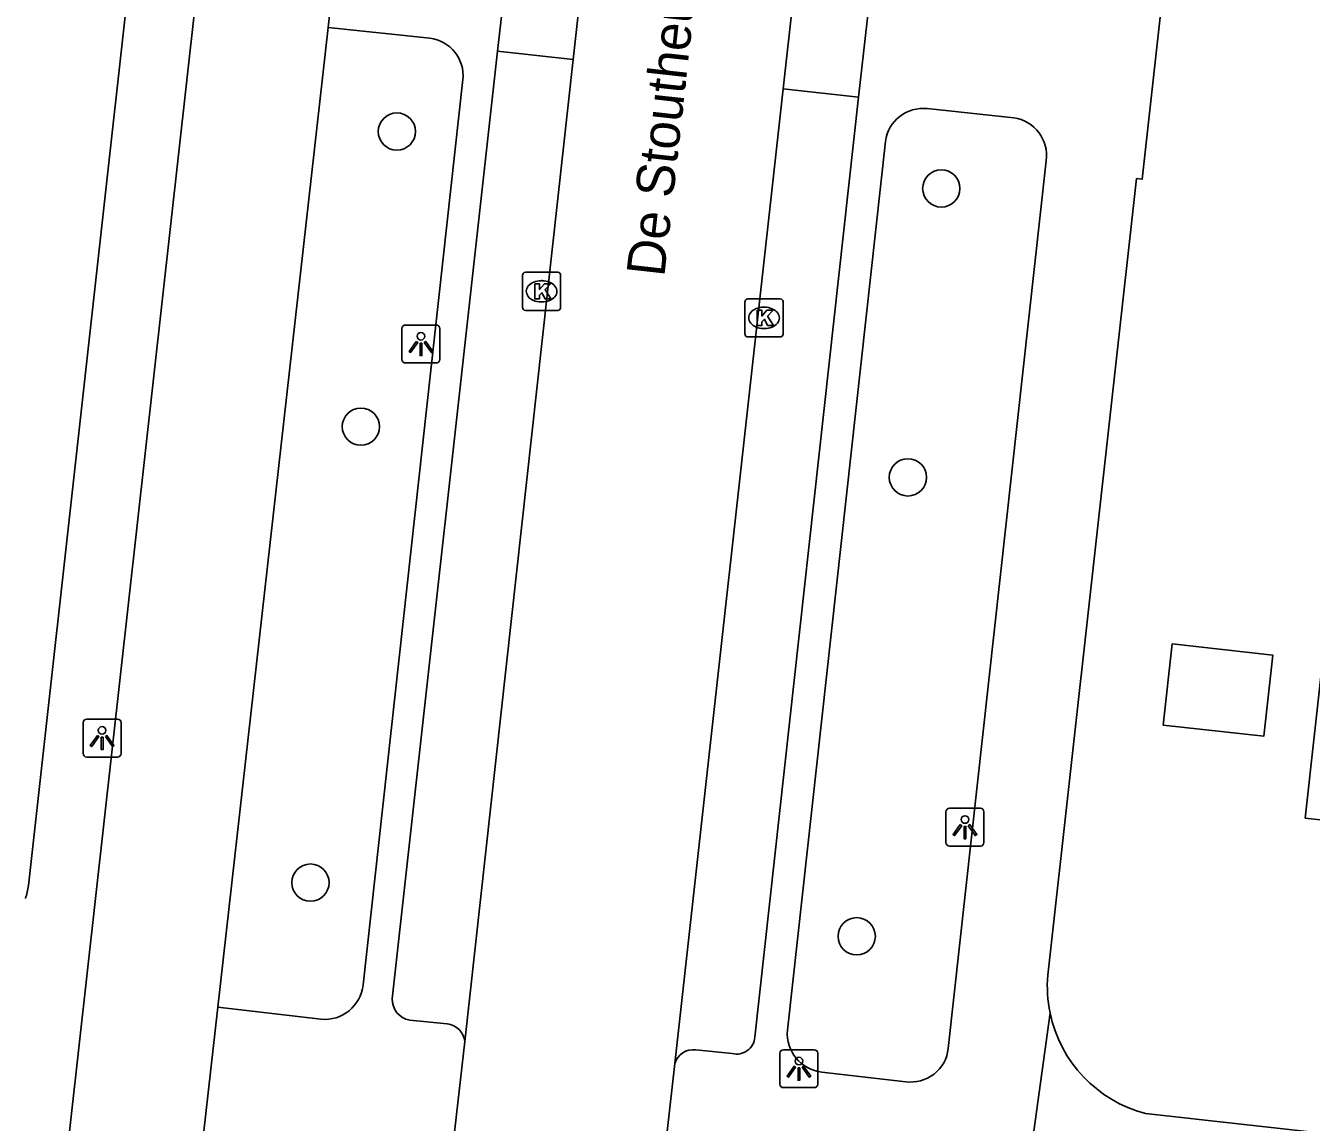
# Model space of a CAD drawing. Extents: x 162026 to 163499, y 387297 to 388169.
# Drawn here: x 162278.65 to 162312.4, y 387834.31 to 387863.1 of the extents above; entities that cross this region are included whole.
import ezdxf

# ---------------------------------------------------------------- set-up
doc = ezdxf.new("R2010")
doc.units = 0
for name, color, linetype in [('IMGEO_Boom', 7, 'Continuous'), ('IMGEO_Fietspad_gesloten', 7, 'Continuous'), ('IMGEO_Kolk', 7, 'Continuous'), ('IMGEO_Lichtpunt', 7, 'Continuous'), ('IMGEO_Openbare_ruimte_label', 7, 'Continuous'), ('IMGEO_Pand', 7, 'Continuous'), ('IMGEO_Rijbaan_lokaal_gesloten', 7, 'Continuous'), ('IMGEO_Voetpad_open', 7, 'Continuous')]:
    doc.layers.add(name, color=color, linetype=linetype)

msp = doc.modelspace()

# ---------------------------------------------------------------- linework, layer by layer
at = {"layer": 'IMGEO_Boom'}
for centre in [(162288.39, 387860.323), (162302.683, 387858.828), (162287.445, 387852.576), (162301.807, 387851.243), (162286.122, 387840.606), (162300.463, 387839.197)]:
    msp.add_circle(centre, 0.489, dxfattribs=at)
at = {"layer": 'IMGEO_Fietspad_gesloten'}
for points in [[(162296.034, 387979.848), (162290.464, 387929.711), (162288.097, 387908.488), (162278.956, 387826.545), (162278.87, 387825.665), (162278.372, 387825.72), (162277.589, 387818.699), (162278.067, 387818.669), (162270.183, 387748.502), (162261.381, 387669.505), (162260.87, 387664.615)], [(162286.582, 387863.057), (162286.832, 387865.282), (162287.035, 387867.097)], [(162283.687, 387837.34), (162286.582, 387863.057)], [(162282.843, 387825.189), (162282.325, 387825.242), (162283.687, 387837.34)]]:
    msp.add_lwpolyline(points, dxfattribs=at)
at = {"layer": 'IMGEO_Kolk'}
for p, q in [((162291.688, 387855.702), (162291.688, 387856.554)), ((162291.763, 387856.628), (162292.615, 387856.628)), ((162292.176, 387856.408), (162292.201, 387856.408)), ((162292.689, 387856.554), (162292.689, 387855.702)), ((162292.199, 387855.848), (162292.174, 387855.848)), ((162297.53, 387855.005), (162297.53, 387855.857)), ((162297.605, 387855.931), (162298.457, 387855.931)), ((162298.531, 387855.857), (162298.531, 387855.005)), ((162292.615, 387855.628), (162291.763, 387855.628)), ((162298.018, 387855.711), (162298.043, 387855.711)), ((162298.041, 387855.151), (162298.016, 387855.151)), ((162298.457, 387854.931), (162297.605, 387854.931))]:
    msp.add_line(p, q, dxfattribs=at)
for points in [[(162291.688, 387855.702), (162291.688, 387856.554)], [(162291.763, 387856.628), (162292.615, 387856.628)], [(162292.689, 387856.554), (162292.689, 387855.702)], [(162292.009, 387856.328), (162292.132, 387856.328), (162292.132, 387856.177), (162292.262, 387856.328), (162292.426, 387856.328), (162292.28, 387856.177), (162292.433, 387855.928), (162292.281, 387855.928), (162292.196, 387856.092), (162292.132, 387856.025), (162292.132, 387855.928), (162292.009, 387855.928), (162292.009, 387856.328)], [(162297.53, 387855.005), (162297.53, 387855.857)], [(162297.605, 387855.931), (162298.457, 387855.931)], [(162298.531, 387855.857), (162298.531, 387855.005)], [(162292.615, 387855.628), (162291.763, 387855.628)], [(162297.851, 387855.631), (162297.974, 387855.631), (162297.974, 387855.48), (162298.104, 387855.631), (162298.268, 387855.631), (162298.122, 387855.48), (162298.275, 387855.231), (162298.123, 387855.231), (162298.038, 387855.395), (162297.974, 387855.328), (162297.974, 387855.231), (162297.851, 387855.231), (162297.851, 387855.631)], [(162298.457, 387854.931), (162297.605, 387854.931)]]:
    msp.add_lwpolyline(points, dxfattribs=at)
for centre, start, end in [((162291.765, 387856.552), 91.552, 178.448), ((162291.765, 387856.552), 91.552, 178.448), ((162292.613, 387856.552), 1.552, 88.448), ((162292.613, 387856.552), 1.552, 88.448), ((162297.607, 387855.855), 91.552, 178.448), ((162297.607, 387855.855), 91.552, 178.448), ((162298.455, 387855.855), 1.552, 88.448), ((162298.455, 387855.855), 1.552, 88.448), ((162291.765, 387855.704), 181.552, 268.448), ((162291.765, 387855.704), 181.552, 268.448), ((162292.613, 387855.704), 271.552, 358.448), ((162292.613, 387855.704), 271.552, 358.448), ((162297.607, 387855.007), 181.552, 268.448), ((162297.607, 387855.007), 181.552, 268.448), ((162298.455, 387855.007), 271.552, 358.448), ((162298.455, 387855.007), 271.552, 358.448)]:
    msp.add_arc(centre, 0.0765, start, end, dxfattribs=at)
for centre, major_axis, ratio, start_param, end_param in [((162292.175, 387856.128), (-0.387, 0.002), 0.722429, 4.712389, 7.853982), ((162292.2, 387856.128), (-0.39, 0.002), 0.717154, 1.570796, 4.712389), ((162298.017, 387855.431), (-0.387, 0.002), 0.722429, 4.712389, 7.853982), ((162298.042, 387855.431), (-0.39, 0.002), 0.717154, 1.570796, 4.712389)]:
    msp.add_ellipse(centre, major_axis=major_axis, ratio=ratio, start_param=start_param, end_param=end_param, dxfattribs=at)
at = {"layer": 'IMGEO_Lichtpunt'}
for p, q in [((162288.523, 387855.149), (162288.523, 387854.342)), ((162288.523, 387855.149), (162288.523, 387854.342)), ((162289.425, 387855.244), (162288.617, 387855.244)), ((162289.425, 387855.244), (162288.617, 387855.244)), ((162289.519, 387854.342), (162289.519, 387855.149)), ((162289.519, 387854.342), (162289.519, 387855.149)), ((162288.617, 387854.248), (162289.425, 387854.248)), ((162288.617, 387854.248), (162289.425, 387854.248)), ((162280.152, 387844.804), (162280.152, 387843.997)), ((162280.152, 387844.804), (162280.152, 387843.997)), ((162281.054, 387844.899), (162280.246, 387844.899)), ((162281.054, 387844.899), (162280.246, 387844.899)), ((162281.148, 387843.997), (162281.148, 387844.804)), ((162281.148, 387843.997), (162281.148, 387844.804)), ((162280.246, 387843.903), (162281.054, 387843.903)), ((162280.246, 387843.903), (162281.054, 387843.903)), ((162302.807, 387842.464), (162302.807, 387841.657)), ((162302.807, 387842.464), (162302.807, 387841.657)), ((162303.709, 387842.559), (162302.901, 387842.559)), ((162303.709, 387842.559), (162302.901, 387842.559)), ((162303.803, 387841.657), (162303.803, 387842.464)), ((162303.803, 387841.657), (162303.803, 387842.464)), ((162302.901, 387841.563), (162303.709, 387841.563)), ((162302.901, 387841.563), (162303.709, 387841.563)), ((162299.348, 387836.219), (162298.54, 387836.219)), ((162299.348, 387836.219), (162298.54, 387836.219)), ((162298.446, 387836.124), (162298.446, 387835.317)), ((162298.446, 387836.124), (162298.446, 387835.317)), ((162299.442, 387835.317), (162299.442, 387836.124)), ((162299.442, 387835.317), (162299.442, 387836.124)), ((162298.54, 387835.223), (162299.348, 387835.223)), ((162298.54, 387835.223), (162299.348, 387835.223))]:
    msp.add_line(p, q, dxfattribs=at)
for points in [[(162288.897, 387854.813), (162288.936, 387854.785), (162288.748, 387854.523), (162288.71, 387854.55), (162288.897, 387854.813)], [(162288.999, 387854.765), (162289.046, 387854.765), (162289.046, 387854.443), (162288.999, 387854.443), (162288.999, 387854.765)], [(162289.109, 387854.785), (162289.147, 387854.812), (162289.334, 387854.55), (162289.295, 387854.522), (162289.109, 387854.785)], [(162280.526, 387844.468), (162280.565, 387844.44), (162280.377, 387844.178), (162280.339, 387844.205), (162280.526, 387844.468)], [(162280.628, 387844.42), (162280.675, 387844.42), (162280.675, 387844.098), (162280.628, 387844.098), (162280.628, 387844.42)], [(162280.738, 387844.44), (162280.776, 387844.467), (162280.963, 387844.205), (162280.924, 387844.177), (162280.738, 387844.44)], [(162303.181, 387842.128), (162303.22, 387842.1), (162303.032, 387841.838), (162302.994, 387841.865), (162303.181, 387842.128)], [(162303.283, 387842.08), (162303.33, 387842.08), (162303.33, 387841.758), (162303.283, 387841.758), (162303.283, 387842.08)], [(162303.393, 387842.1), (162303.431, 387842.127), (162303.618, 387841.865), (162303.579, 387841.837), (162303.393, 387842.1)], [(162298.82, 387835.788), (162298.859, 387835.76), (162298.671, 387835.498), (162298.633, 387835.525), (162298.82, 387835.788)], [(162298.922, 387835.74), (162298.969, 387835.74), (162298.969, 387835.418), (162298.922, 387835.418), (162298.922, 387835.74)], [(162299.032, 387835.76), (162299.07, 387835.787), (162299.257, 387835.525), (162299.218, 387835.497), (162299.032, 387835.76)]]:
    msp.add_lwpolyline(points, dxfattribs=at)
for centre in [(162289.022, 387854.947), (162280.651, 387844.602), (162303.306, 387842.262), (162298.945, 387835.922)]:
    msp.add_circle(centre, 0.0994, dxfattribs=at)
for centre, start, end in [((162288.617, 387855.149), 90, 180), ((162288.617, 387855.149), 90, 180), ((162289.425, 387855.149), 0, 90), ((162289.425, 387855.149), 0, 90), ((162288.617, 387854.342), 180, 270), ((162288.617, 387854.342), 180, 270), ((162289.425, 387854.342), 270, 0), ((162289.425, 387854.342), 270, 360), ((162280.246, 387844.804), 90, 180), ((162280.246, 387844.804), 90, 180), ((162281.054, 387844.804), 0, 90), ((162281.054, 387844.804), 0, 90), ((162280.246, 387843.997), 180, 270), ((162280.246, 387843.997), 180, 270), ((162281.054, 387843.997), 270, 0), ((162281.054, 387843.997), 270, 360), ((162302.901, 387842.464), 90, 180), ((162302.901, 387842.464), 90, 180), ((162303.709, 387842.464), 0, 90), ((162303.709, 387842.464), 0, 90), ((162302.901, 387841.657), 180, 270), ((162302.901, 387841.657), 180, 270), ((162303.709, 387841.657), 270, 0), ((162303.709, 387841.657), 270, 360), ((162298.54, 387836.124), 90, 180), ((162298.54, 387836.124), 90, 180), ((162299.348, 387836.124), 0, 90), ((162299.348, 387836.124), 0, 90), ((162298.54, 387835.317), 180, 270), ((162298.54, 387835.317), 180, 270), ((162299.348, 387835.317), 270, 0), ((162299.348, 387835.317), 270, 360)]:
    msp.add_arc(centre, 0.0946, start, end, dxfattribs=at)
at = {"layer": 'IMGEO_Pand'}
for points in [[(162319.961, 387851.902), (162313.38, 387852.629), (162313.252, 387851.47), (162312.238, 387842.298), (162318.819, 387841.57)], [(162308.512, 387844.738), (162311.15, 387844.446), (162311.385, 387846.578), (162308.748, 387846.87), (162308.512, 387844.738)]]:
    msp.add_lwpolyline(points, dxfattribs=at)
at = {"layer": 'IMGEO_Rijbaan_lokaal_gesloten'}
for points in [[(162293.019, 387862.21), (162293.541, 387866.933)], [(162299.054, 387866.158), (162298.53, 387861.44)], [(162290.172, 387836.436), (162293.019, 387862.21)], [(162298.53, 387861.44), (162295.688, 387835.856)], [(162289.192, 387827.743), (162289.313, 387828.914), (162290.172, 387836.436)], [(162295.688, 387835.856), (162295.154, 387831.121), (162295.007, 387829.89), (162294.998, 387829.811)]]:
    msp.add_lwpolyline(points, dxfattribs=at)
at = {"layer": 'IMGEO_Voetpad_open'}
for points in [[(162281.738, 387867.693), (162278.721, 387840.526)], [(162291.036, 387862.429), (162291.572, 387867.15)], [(162300.507, 387861.221), (162301.044, 387865.937)], [(162305.479, 387838.176), (162307.809, 387859.089), (162307.958, 387859.072), (162308.483, 387863.811)], [(162289.254, 387862.775), (162286.582, 387863.057)], [(162291.036, 387862.429), (162288.265, 387837.556)], [(162293.019, 387862.21), (162291.036, 387862.429)], [(162287.501, 387837.922), (162290.122, 387861.688)], [(162297.786, 387836.544), (162300.507, 387861.221)], [(162300.507, 387861.221), (162298.53, 387861.44)], [(162304.586, 387860.684), (162302.315, 387860.925)], [(162301.221, 387860.065), (162298.643, 387836.729)], [(162302.866, 387836.249), (162305.438, 387859.557)], [(162283.687, 387837.34), (162286.395, 387837.019)], [(162305.539, 387837.186), (162304.649, 387830.72)], [(162288.727, 387836.996), (162289.713, 387836.901)], [(162296.235, 387836.213), (162297.195, 387836.118)], [(162299.551, 387835.632), (162301.75, 387835.379)], [(162355.765, 387829.226), (162308.046, 387834.544)]]:
    msp.add_lwpolyline(points, dxfattribs=at)
for centre, radius, start, end in [((162289.138, 387861.792), 0.989, 353.9409, 83.2758), ((162302.205, 387859.939), 0.992, 83.6161, 172.7262), ((162304.443, 387859.691), 1.004, 352.3518, 81.826), ((162276.047, 387841.003), 2.716, 342.5303, 349.8763), ((162308.895, 387837.886), 3.428, 175.1515, 191.785), ((162286.492, 387838.029), 1.015, 264.5311, 353.9291), ((162288.825, 387837.547), 0.56, 179.1122, 259.9331), ((162308.923, 387837.887), 3.456, 191.7026, 255.2936), ((162289.648, 387836.378), 0.527, 6.3207, 82.9352), ((162297.311, 387836.58), 0.476, 255.8514, 355.7176), ((162299.659, 387836.646), 1.02, 175.3351, 263.8949), ((162296.165, 387835.723), 0.495, 81.8503, 164.4107), ((162301.888, 387836.353), 0.983, 261.9241, 353.9538)]:
    msp.add_arc(centre, radius, start, end, dxfattribs=at)

# ---------------------------------------------------------------- texts
at = {"layer": 'IMGEO_Openbare_ruimte_label'}
msp.add_text('De Stoutheuvel', height=1, rotation=83.6851, dxfattribs=at).set_placement((162295.41, 387856.488))

doc.saveas('drawing.dxf')
